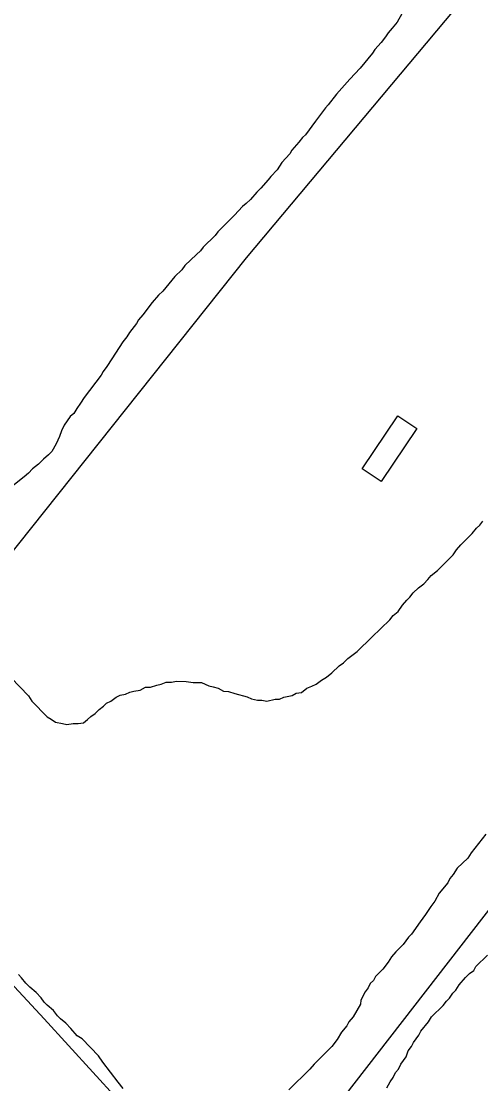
# Model space of a CAD drawing. Extents: x 3887375 to 3925618, y 296674 to 322633.
# Drawn here: x 3895997 to 3896229, y 306281 to 306817 of the extents above; entities that cross this region are included whole.
import ezdxf

# ---------------------------------------------------------------- set-up
doc = ezdxf.new("R2010")
doc.units = 0
for name, color, linetype in [('V-BLDG-OTLN', 7, 'Continuous'), ('V-RIVR-EDGE', 7, 'Continuous'), ('V-SITE-VEGE', 7, 'Continuous'), ('V-TOPO-SHOR', 7, 'Continuous')]:
    doc.layers.add(name, color=color, linetype=linetype)

msp = doc.modelspace()

# ---------------------------------------------------------------- linework, layer by layer
at = {"layer": 'V-BLDG-OTLN'}
msp.add_lwpolyline([(3896168.97, 306591.14), (3896186.9, 306617.93), (3896196.41, 306611.57), (3896178.48, 306584.78)], close=True, dxfattribs=at)
at = {"layer": 'V-RIVR-EDGE'}
msp.add_spline([(3894498.05, 310522.42), (3894530.03, 310496.11), (3894553.78, 310474.69), (3894579.94, 310451.31), (3894614.83, 310419.17), (3894633.24, 310400.67), (3894662.79, 310372.43), (3894685.08, 310353.44), (3894692.35, 310347.11), (3894709.79, 310328.13), (3894746.59, 310285.3), (3894785.84, 310252.18), (3894809.57, 310225.9), (3894830.41, 310205.45), (3894852.71, 310189.85), (3894866.75, 310171.85), (3894915.18, 310120.25), (3894950.06, 310083.74), (3894971.37, 310062.81), (3894999, 310039.43), (3895025.16, 310017.03), (3895052.79, 309992.68), (3895092.99, 309952.27), (3895110.91, 309932.8), (3895141.44, 309903.1), (3895188.91, 309855.88), (3895222.82, 309821.31), (3895255.75, 309784.32), (3895319.22, 309722.49), (3895350.7, 309688.42), (3895358.44, 309676.26), (3895364.73, 309669.44), (3895374.92, 309663.11), (3895388.97, 309650.44), (3895410.77, 309628.05), (3895448.54, 309583.28), (3895480.52, 309554.06), (3895503.76, 309527.78), (3895533.8, 309499.54), (3895577.4, 309454.75), (3895606.95, 309425.54), (3895653.45, 309378.81), (3895685.92, 309349.1), (3895719.83, 309314.54), (3895749.38, 309285.81), (3895790.55, 309242.49), (3895837.06, 309195.75), (3895863.69, 309164.12), (3895900.02, 309127.61), (3895944.1, 309081.37), (3895955.73, 309070.65), (3895974.63, 309054.58), (3896002.25, 309033.14), (3896032.78, 309003.93), (3896062.81, 308972.29), (3896082.67, 308950.39), (3896119.48, 308911.93), (3896139.34, 308892.46), (3896151.96, 308889.51), (3896163.12, 308883.66), (3896167.95, 308873.93), (3896170.35, 308862.27), (3896184.39, 308844.27), (3896211.03, 308816.04), (3896224.12, 308810.18), (3896236.73, 308802.37), (3896249.8, 308786.8), (3896255.61, 308776.59), (3896270.64, 308766.35), (3896280.32, 308753.22), (3896295.82, 308737.15), (3896375.27, 308661.2), (3896425.17, 308610.08), (3896464.41, 308570.65), (3896519.63, 308515.64), (3896548.69, 308483.03), (3896563.22, 308467.45), (3896597.61, 308430.94), (3896635.89, 308396.37), (3896666.41, 308365.7), (3896681.42, 308349.64), (3896712.43, 308320.42), (3896746.34, 308287.31), (3896777.36, 308260.04), (3896801.58, 308235.7), (3896820.47, 308215.26), (3896842.76, 308195.29), (3896851.46, 308181.19), (3896882.46, 308148.57), (3896918.81, 308116.43), (3896962.9, 308074.56), (3896997.76, 308033.19), (3897029.24, 307998.63), (3897042.32, 307985), (3897083.5, 307945.57), (3897107.23, 307918.31), (3897123.21, 307898.85), (3897130, 307898.83), (3897142.13, 307892.97), (3897145.99, 307882.28), (3897149.85, 307874.01), (3897162.93, 307860.38), (3897188.6, 307833.12), (3897229.29, 307788.83), (3897267.56, 307752.31), (3897300.5, 307715.81), (3897334.4, 307680.27), (3897361.53, 307651.07), (3897384.78, 307628.19), (3897411.42, 307598.98), (3897445.81, 307563.45), (3897494.26, 307516.71), (3897543.17, 307462.68), (3897584.83, 307418.38), (3897609.05, 307394.04), (3897646.83, 307355.58), (3897678.81, 307323.94), (3897715.15, 307290.34), (3897751.96, 307253.34), (3897766.97, 307236.31), (3897837.68, 307158.43), (3897886.6, 307104.4), (3897936, 307048.43), (3897965.54, 307015.34), (3898010.59, 306970.06), (3898027.54, 306949.14), (3898044.99, 306935.98), (3898063.87, 306914.08), (3898089.05, 306882.46), (3898117.14, 306854.7), (3898160.23, 306801.18), (3898195.59, 306763.7), (3898235.79, 306719.89), (3898261.46, 306693.6), (3898297.3, 306650.78), (3898332.65, 306612.33), (3898369.94, 306568.04), (3898397.54, 306534.95), (3898422.23, 306505.75), (3898462.9, 306455.14), (3898495.34, 306417.18), (3898521.97, 306382.15), (3898601.37, 306284.34), (3898652.22, 306228.37), (3898693.37, 306177.28), (3898729.68, 306130.57), (3898777.13, 306074.12), (3898825.55, 306014.26), (3898848.79, 305986.04), (3898903.98, 305917.43), (3898957.25, 305854.65), (3898984.35, 305818.16), (3899049.73, 305744.67), (3899107.84, 305679.45), (3899129.14, 305651.72), (3899142.69, 305630.31), (3899156.24, 305611.83), (3899175.12, 305587.98), (3899224.03, 305529.59), (3899255.99, 305493.57), (3899288.9, 305449.3), (3899312.61, 305415.24), (3899375.55, 305336.9), (3899410.9, 305296.02), (3899442.85, 305252.24), (3899470.43, 305211.86), (3899531.42, 305133.52), (3899579.35, 305071.24), (3899616.14, 305025.99), (3899647.13, 304986.09), (3899690.7, 304931.1), (3899729.41, 304876.62), (3899753.62, 304846.93), (3899770.56, 304821.64), (3899817.5, 304755.48), (3899845.56, 304713.16), (3899868.3, 304677.16), (3899889.6, 304650.4), (3899911.39, 304623.64), (3899955.44, 304569.14), (3899987.39, 304526.81), (3900012.56, 304494.21), (3900025.63, 304476.21), (3900037.24, 304456.75), (3900061.94, 304431.93), (3900070.67, 304424.13), (3900074.53, 304414.41), (3900074.99, 304404.21), (3900073.03, 304397.9), (3900071.55, 304388.68), (3900071.54, 304383.82), (3900075.9, 304378.96), (3900087.05, 304374.07), (3900096.26, 304367.74), (3900108.39, 304362.37), (3900117.11, 304353.6), (3900140.84, 304326.35), (3900165.54, 304299.09), (3900226.07, 304227.55), (3900277.87, 304164.29), (3900319.98, 304105.91), (3900352.41, 304062.61), (3900384.36, 304023.2), (3900411.47, 303988.16), (3900438.1, 303954.1), (3900462.8, 303926.85), (3900556.24, 303812.49), (3900597.89, 303762.85), (3900633.71, 303716.63), (3900652.59, 303691.33), (3900701.96, 303626.62), (3900774.57, 303530.77), (3900849.12, 303437.34), (3900903.35, 303371.16), (3900928.05, 303343.42), (3900948.87, 303317.63), (3901001.17, 303258.26), (3901038.95, 303216.88), (3901074.78, 303173.09), (3901092.2, 303147.31), (3901171.6, 303050.47), (3901205, 303008.62), (3901238.41, 302968.23), (3901274.74, 302927.83), (3901303.3, 302893.77), (3901343.98, 302847.53), (3901366.73, 302816.4), (3901404.5, 302770.17), (3901454.38, 302715.17), (3901507.18, 302659.19), (3901551.73, 302608.09), (3901584.66, 302570.61), (3901650.02, 302491.29), (3901680.99, 302443.62), (3901717.76, 302388.17), (3901785.52, 302298.16), (3901789.55, 302293.3)], degree=3, dxfattribs=at)
at = {"layer": 'V-SITE-VEGE'}
for points in [[(3896191.29, 306824.79), (3896186.49, 306816.51), (3896184.1, 306813.42), (3896181.99, 306811.1), (3896180.66, 306809.03), (3896178.53, 306806.2), (3896175.35, 306802.59), (3896174.03, 306800.78), (3896167.93, 306793.31), (3896162.64, 306787.65), (3896156.02, 306780.18), (3896151.78, 306774.77), (3896150.46, 306773.22), (3896145.41, 306766.52)], [(3896145.41, 306766.52), (3896140.37, 306759.55), (3896138.78, 306758.27), (3896136.93, 306755.95), (3896133.48, 306751.83), (3896132.42, 306750.02), (3896128.45, 306745.64), (3896126.05, 306742.03), (3896122.88, 306738.68), (3896121.55, 306736.87), (3896117.85, 306732.76), (3896115.73, 306730.7), (3896112.56, 306727.1), (3896110.44, 306725.04), (3896108.6, 306723.5), (3896104.63, 306719.13), (3896096.17, 306710.64), (3896094.85, 306708.84), (3896088.77, 306702.93), (3896087.44, 306701.12), (3896085.33, 306699.32), (3896079.52, 306693.67), (3896077.93, 306691.61), (3896074.5, 306688.27), (3896068.4, 306680.79), (3896066.29, 306678.74), (3896063.11, 306675.13), (3896058.33, 306668.94), (3896056.21, 306666.37), (3896055.15, 306664.56), (3896051.69, 306659.91), (3896050.36, 306657.85), (3896048.24, 306655.27), (3896042.66, 306646.75), (3896040.25, 306642.87), (3896038.4, 306640.29), (3896037.33, 306638.48), (3896028.83, 306627.13), (3896026.97, 306624.29), (3896025.11, 306621.71), (3896023.51, 306619.12), (3896021.67, 306617.59), (3896018.74, 306613.2), (3896017.4, 306610.35), (3896016.32, 306607.5), (3896014.7, 306603.87), (3896012.56, 306599.99), (3896010.72, 306598.19), (3896008.34, 306596.14), (3896005.7, 306593.57), (3896002.8, 306591.27), (3896000.69, 306588.95), (3895998.58, 306587.15), (3895988.83, 306579.47)], [(3895992, 306485.75), (3896000.79, 306476.71), (3896002.33, 306474.07), (3896010.09, 306466.09), (3896012.18, 306465.01), (3896014.25, 306463.41), (3896017.92, 306462.83), (3896020.01, 306462.28), (3896023.16, 306462.76), (3896025.79, 306462.73), (3896028.42, 306463.21), (3896030.54, 306464.76), (3896032.13, 306466.31), (3896034.25, 306467.85), (3896036.38, 306469.93), (3896038.5, 306471.47), (3896040.09, 306473.02), (3896042.21, 306474.04), (3896044.86, 306476.11), (3896046.97, 306477.13), (3896049.6, 306477.62), (3896051.72, 306478.64), (3896053.82, 306479.13), (3896056.98, 306479.61), (3896059.62, 306481.15), (3896062.24, 306481.12), (3896065.41, 306482.12), (3896067.51, 306482.62), (3896070.15, 306483.63), (3896072.77, 306483.6), (3896075.4, 306484.08), (3896080.13, 306484.02), (3896083.79, 306483.44), (3896087.99, 306483.39), (3896091.64, 306481.76), (3896093.73, 306481.21), (3896096.35, 306480.65), (3896098.95, 306479.04), (3896101.57, 306479), (3896104.7, 306477.91), (3896110.98, 306476.25), (3896113.06, 306475.17), (3896116.2, 306474.6), (3896118.3, 306474.58), (3896120.92, 306474.01), (3896125.13, 306475.01), (3896127.23, 306474.98), (3896129.34, 306476), (3896133.55, 306476.99), (3896135.66, 306478.01), (3896138.29, 306478.49), (3896140.95, 306480.56), (3896143.58, 306481.57), (3896145.69, 306482.59), (3896148.35, 306484.66), (3896150.99, 306486.2), (3896153.65, 306488.26), (3896157.37, 306491.88), (3896159.49, 306493.42), (3896161.62, 306495.49), (3896166.38, 306499.1), (3896173.83, 306506.34), (3896182.87, 306515.14), (3896184.48, 306517.22), (3896187.13, 306519.28), (3896189.27, 306522.4), (3896191.41, 306524.99), (3896193, 306526.54), (3896194.6, 306528.62), (3896197.26, 306531.21), (3896199.91, 306533.27), (3896202.04, 306535.34), (3896203.64, 306537.42), (3896206.83, 306540), (3896214.8, 306547.76), (3896216.41, 306550.36), (3896218.55, 306552.96), (3896224.4, 306558.65), (3896226.53, 306561.24), (3896228.13, 306562.79), (3896229.73, 306564.87)], [(3896231.23, 306406.91), (3896223.76, 306397.57), (3896222.15, 306394.97), (3896216.83, 306389.79), (3896214.69, 306386.67), (3896213.09, 306384.6), (3896212.01, 306382.51), (3896207.74, 306377.32), (3896205.59, 306373.15), (3896203.45, 306370.56), (3896200.77, 306366.4), (3896198.1, 306362.76), (3896193.81, 306356.53), (3896192.22, 306354.97), (3896189.54, 306351.34), (3896185.82, 306347.71), (3896183.69, 306345.12), (3896182.08, 306342.52), (3896179.4, 306338.88), (3896175.68, 306335.26), (3896174.6, 306333.18), (3896173.01, 306331.62), (3896171.93, 306329.54), (3896170.33, 306327.46), (3896168.17, 306323.29), (3896168.14, 306321.2), (3896164.38, 306314.95), (3896162.25, 306312.36), (3896161.17, 306310.27), (3896158.5, 306307.16), (3896156.36, 306303.52)], [(3896181.35, 306279.05), (3896182.96, 306282.17), (3896184.57, 306284.25), (3896185.65, 306286.86), (3896187.25, 306288.41), (3896188.33, 306291.02), (3896191.01, 306294.65), (3896192.1, 306297.79), (3896193.7, 306299.86), (3896194.78, 306301.95), (3896197.45, 306305.58), (3896198.53, 306307.67), (3896202.27, 306312.33), (3896203.88, 306314.94), (3896209.73, 306320.62), (3896211.33, 306322.7), (3896212.92, 306324.26), (3896214.53, 306326.86), (3896216.13, 306328.41), (3896217.74, 306331.01), (3896220.93, 306334.64), (3896223.06, 306336.71), (3896225.18, 306338.25), (3896226.26, 306340.34), (3896232.11, 306346.03)], [(3896048.45, 306278.76), (3896045.87, 306281.95), (3896038.14, 306292.02), (3896036.08, 306295.2), (3896027.8, 306303.71), (3896025.2, 306305.32), (3896022.1, 306309.03), (3896019.52, 306311.69), (3896016.92, 306313.83), (3896015.37, 306315.42), (3896013.31, 306318.08), (3896010.2, 306320.74), (3896008.64, 306322.33), (3896007.1, 306324.46), (3896004.51, 306327.11), (3896001.4, 306329.78), (3895999.33, 306331.91), (3895997.27, 306334.56), (3895995.71, 306336.16)], [(3896156.36, 306303.52), (3896153.68, 306299.88), (3896144.64, 306291.08), (3896142.51, 306288.49), (3896131.87, 306278.14)]]:
    msp.add_lwpolyline(points, dxfattribs=at)
at = {"layer": 'V-TOPO-SHOR'}
for points in [[(3895242.66, 307148.96), (3895378.51, 307008.28), (3895432.52, 306953.25), (3895495.49, 306889.09), (3895626.96, 306731.38), (3895645.38, 306714.55), (3895673.05, 306692.93), (3895692.59, 306671.5), (3895710.81, 306651.49), (3895806.66, 306539.85), (3895882.21, 306459.05), (3895900.45, 306433.86), (3895920.88, 306408.28), (3896008.68, 306313.83), (3896106.77, 306206.33)], [(3896361.48, 306998.46), (3896274.38, 306893.5), (3896110.36, 306697.63), (3895900.45, 306433.86)], [(3896556.5, 306783.92), (3896545.34, 306775.14), (3896534.15, 306763.21), (3896452.26, 306655.55), (3896306.17, 306463.64), (3896106.77, 306206.33)]]:
    msp.add_lwpolyline(points, dxfattribs=at)

doc.saveas('drawing.dxf')
